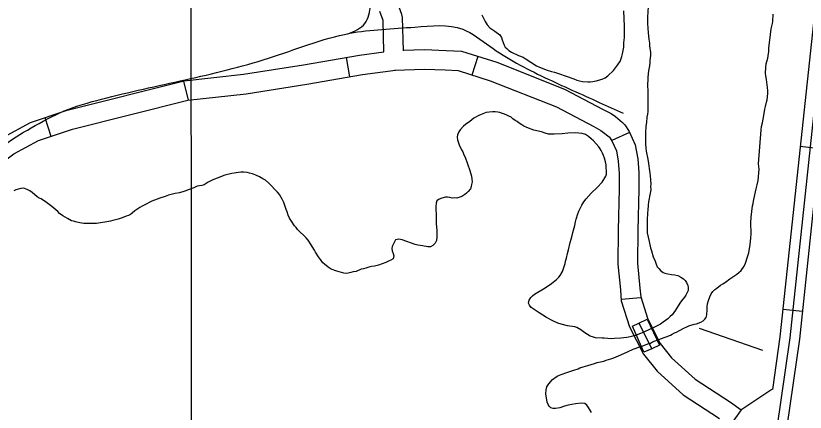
# Model space of a CAD drawing. Extents: x 3263578 to 3301413, y 764927 to 798602.
# Drawn here: x 3296288 to 3297493, y 784098 to 784703 of the extents above; entities that cross this region are included whole.
import ezdxf

# ---------------------------------------------------------------- set-up
doc = ezdxf.new("R2010")
doc.units = 0
for name, color, linetype in [('V-BRDG-OTLN', 7, 'Continuous'), ('V-GRID-MAJR', 7, 'Continuous'), ('V-ROAD-CNTR', 7, 'Continuous'), ('V-TOPO-SHOR', 7, 'Continuous')]:
    doc.layers.add(name, color=color, linetype=linetype)

msp = doc.modelspace()

# ---------------------------------------------------------------- linework, layer by layer
at = {"layer": 'V-BRDG-OTLN'}
msp.add_line((3297238.8, 784233.9), (3297258.7, 784194.8), dxfattribs=at)
msp.add_lwpolyline([(3297258.7, 784194.8), (3297246.4, 784189.6), (3297229.4, 784229.4), (3297238.8, 784234.1), (3297251.8, 784239.8), (3297270.7, 784200.3)], close=True, dxfattribs=at)
at = {"layer": 'V-GRID-MAJR'}
msp.add_spline([(3296559.4, 775831.5), (3296556.8, 781892.5), (3296554.1, 787954.5), (3296551.5, 794016.6), (3296551.5, 794017.6)], degree=3, dxfattribs=at)
at = {"layer": 'V-ROAD-CNTR'}
for p, q in [((3296792.1, 784639.8), (3296797.2, 784610.2)), ((3296993.3, 784641.3), (3296984.2, 784612.8)), ((3296543.7, 784603.6), (3296551, 784574.5)), ((3296332, 784547.7), (3296341.4, 784519.2)), ((3297224.8, 784525.2), (3297197.5, 784512.8)), ((3297515.3, 784500.3), (3297485.4, 784503.5)), ((3297241.9, 784272.7), (3297212, 784270.1)), ((3297488.7, 784251.7), (3297458.9, 784254.9)), ((3297394.9, 784101.7), (3297441.8, 784133)), ((3297395.1, 784101.7), (3297377.7, 784077.3))]:
    msp.add_line(p, q, dxfattribs=at)
for points in [[(3297589.5, 785798.2), (3297560.4, 785192.7), (3297552.6, 784991.5), (3297469.3, 784211.3), (3297435.8, 783979), (3297433.9, 783936.8), (3297433.7, 783900.7), (3297436.5, 783848.8)], [(3297573.7, 785781.6), (3297545.4, 785193.3), (3297537.7, 784992.5), (3297454.4, 784213.2), (3297442.8, 784132.6)], [(3296879.7, 784649.7), (3296878.3, 784700.7), (3296877.1, 784705.1), (3296871, 784722.1), (3296845.1, 784771.9), (3296823.8, 784824.2), (3296805, 784868.1), (3296786.1, 784905.6), (3296755.4, 784955), (3296712.5, 785019.1), (3296672.1, 785064.4), (3296631.2, 785093.7), (3296581.1, 785127.8), (3296562.3, 785142.3), (3296553, 785155.8), (3296547.6, 785169.5), (3296544.7, 785197.4), (3296545.3, 785241.2), (3296547.7, 785274.8), (3296552.9, 785297.4), (3296561.1, 785314.1)], [(3296268.7, 784517.7), (3296310.1, 784540.4), (3296366, 784558.9), (3296544.9, 784603.9), (3296635.2, 784613.9), (3296727.1, 784628.6), (3296812.7, 784643.3), (3296849.8, 784648.3), (3296848.4, 784696.2), (3296848.5, 784695.9), (3296843.4, 784710)], [(3296878.9, 784650.8), (3296911.6, 784652), (3296945, 784650.5), (3296968.4, 784649.3), (3297021.9, 784632.2), (3297125.6, 784591.4), (3297184.6, 784560.4), (3297196.5, 784553.9), (3297203.1, 784549.4), (3297214, 784540.5), (3297217.8, 784536.6), (3297224.3, 784526.4), (3297233.5, 784506), (3297237.4, 784485), (3297239.1, 784463.7), (3297238.9, 784438.5), (3297237.3, 784375.5), (3297237.1, 784325.5), (3297240.6, 784287.4), (3297241.8, 784274), (3297252.7, 784239.8), (3297271.4, 784203), (3297289, 784180.8), (3297324.7, 784148.2), (3297378.9, 784113.2), (3297395.4, 784101.5)], [(3296254, 784470.3), (3296284.7, 784492.3), (3296322.2, 784512.8), (3296374.4, 784530.1), (3296550.2, 784574.3), (3296639.3, 784584.2), (3296732, 784599), (3296817.2, 784613.7), (3296867.2, 784620.4)], [(3296865.7, 784620.2), (3296911.5, 784622), (3296943.5, 784620.5), (3296963, 784619.5), (3297011.9, 784604), (3297113.1, 784564.1), (3297170.3, 784534), (3297180.7, 784528.3), (3297185.2, 784525.2), (3297193.7, 784518.3), (3297194.1, 784517.9), (3297197.8, 784512.1), (3297204.7, 784497), (3297207.6, 784481.1), (3297209.1, 784462.6), (3297208.9, 784439), (3297207.3, 784375.9), (3297207.1, 784324.2), (3297210.8, 784284.8), (3297212.2, 784268), (3297224.9, 784228.3), (3297246, 784186.7), (3297267, 784160.3), (3297306.4, 784124.4), (3297362.1, 784088.4)], [(3297514.5, 784494.8), (3297484.2, 784209.4), (3297450.7, 783977.6), (3297448.9, 783936.4), (3297448.7, 783901.1), (3297450.7, 783864)]]:
    msp.add_lwpolyline(points, dxfattribs=at)
for points in [[(3296794.8, 784675.6), (3296820.7, 784691.6), (3296829.9, 784720.1), (3296835.7, 784764.2), (3296815.9, 784813.3), (3296765.8, 784907.9), (3296701.9, 785013.4), (3296608.2, 785098), (3296541.4, 785138.4), (3296491.2, 785164.5)], [(3295928.2, 782029.6), (3295972.5, 782080.6), (3296030.9, 782125.2), (3296088.7, 782188.7), (3296120, 782229.6), (3296124.5, 782300.5), (3296103.2, 782384.2), (3296044.6, 782462.8), (3295997.7, 782543), (3296002.1, 782603.6), (3296025.2, 782667.4), (3296038.4, 782726), (3296068.1, 782767.2), (3296091.6, 782799.7), (3296108.6, 782824.6), (3296130.3, 782853.5), (3296145.6, 782878.2), (3296151.5, 782913.9), (3296123.8, 782952.9), (3296058.1, 782995.2), (3295965.4, 783024.8), (3295889.3, 783058.1), (3295760.9, 783171.2), (3295697, 783245.4), (3295620, 783335.8), (3295610.6, 783373.5), (3295574.6, 783538), (3295557.5, 783669.4), (3295540.5, 783799.4), (3295513.7, 783874.3), (3295519.9, 783912.4), (3295551.2, 783965.7), (3295598.9, 784034), (3295680.9, 784134.6), (3295738, 784204.5), (3295771.4, 784235.8), (3295805.9, 784259.8), (3295843.5, 784278.1), (3295883.4, 784280), (3295955, 784281.2), (3296008.7, 784288.5), (3296064.7, 784313.6), (3296103.2, 784337), (3296155.7, 784395.8), (3296221.2, 784458.5), (3296267, 784503.2), (3296311.1, 784532), (3296361.6, 784557.9), (3296418.6, 784576), (3296546.5, 784605.5), (3296673.5, 784638.5), (3296797.5, 784676.5), (3296897.1, 784686.1), (3296970.1, 784682.8), (3297011.3, 784656.8), (3297095.1, 784609.1), (3297178.6, 784571.1), (3297214.8, 784554.6)]]:
    msp.add_spline(points, degree=3, dxfattribs=at)
at = {"layer": 'V-TOPO-SHOR'}
msp.add_line((3297331.2, 784226.2), (3297427.5, 784192.5), dxfattribs=at)
for points in [[(3297253.4, 784717.6), (3297252.4, 784701.1), (3297252.4, 784691.7), (3297253.4, 784677.1), (3297254.2, 784667.4), (3297255, 784661.6), (3297255.3, 784657.2), (3297256.5, 784647.3), (3297256.5, 784643), (3297255.9, 784634.4), (3297255.5, 784631.2), (3297255.2, 784626.9), (3297253.7, 784619.1), (3297252.5, 784609.7), (3297252.3, 784594.8), (3297252.6, 784590.9), (3297252.8, 784587.1), (3297252.7, 784581.1), (3297252.9, 784573.4), (3297252.6, 784567.8), (3297252.5, 784556.9)], [(3296999.2, 784704.8), (3297004.5, 784694.4), (3297007.5, 784689.7), (3297011.6, 784685), (3297015.8, 784682), (3297019, 784679.9), (3297026.7, 784674.1), (3297029.1, 784670.1), (3297030.5, 784666.6), (3297033.1, 784658.5), (3297035.1, 784655.5), (3297037.3, 784653.2), (3297040.7, 784650.3), (3297044.4, 784647.7), (3297055, 784642.8), (3297062.2, 784639.9), (3297065.2, 784638.3), (3297082.6, 784627.1), (3297087.4, 784624.8), (3297099, 784620.4), (3297105.6, 784618.3), (3297110.2, 784617.2), (3297116.4, 784615.3), (3297139.7, 784606.8), (3297144.5, 784605), (3297148.1, 784603.9), (3297152.7, 784602.8), (3297161.2, 784602.5), (3297164.6, 784602.6), (3297168.8, 784603), (3297173.7, 784603.9), (3297183.2, 784606.4), (3297187.4, 784608.5), (3297191.7, 784611.5), (3297200.1, 784619.6), (3297206.5, 784627.7), (3297208.5, 784630.7), (3297210.2, 784633.7), (3297211.5, 784636.7), (3297212.9, 784640.9), (3297213.8, 784645.3), (3297215.1, 784650.4), (3297215.8, 784655.4), (3297216, 784658.4), (3297215.9, 784661.8), (3297216.8, 784669.9), (3297217.1, 784687.4), (3297215.9, 784710.8)], [(3297432.5, 784615.4), (3297432.6, 784624.1), (3297433.5, 784629.7), (3297435.9, 784638.5), (3297436.5, 784642.2), (3297437.2, 784648.6), (3297437.5, 784653.8), (3297439.9, 784674.5), (3297441.2, 784683.4), (3297443.2, 784691.4), (3297443.6, 784694.8), (3297443.8, 784705.7)], [(3297111.8, 784103.3), (3297108, 784103.6), (3297104.8, 784104.6), (3297101.8, 784106.9), (3297100.3, 784109.8), (3297099.1, 784113.2), (3297097.1, 784125.9), (3297097.4, 784132), (3297098.5, 784136.4), (3297101.4, 784141.4), (3297107.3, 784147.7), (3297112.8, 784152.1), (3297115.5, 784153.6), (3297120.5, 784155.2), (3297129, 784158.4), (3297139.6, 784162.1), (3297146.1, 784164), (3297149.1, 784165.4), (3297154, 784167.1), (3297161.2, 784169.4), (3297171.2, 784172.3), (3297175.2, 784173.6), (3297185.3, 784175.7), (3297189.2, 784177.2), (3297196.3, 784179.5), (3297200.7, 784180.7), (3297211.5, 784185.3), (3297221.4, 784190), (3297230.5, 784193.9), (3297240.3, 784197.5), (3297243.9, 784198.7), (3297252.6, 784202.2), (3297256.5, 784203.5), (3297259.7, 784205.1), (3297277.8, 784211.8), (3297280.8, 784212.8), (3297287.1, 784215.3), (3297289.9, 784217.1), (3297293.2, 784218.9), (3297296.6, 784220.2), (3297300.1, 784222.2), (3297308.4, 784226.5), (3297311.2, 784227.6), (3297315.1, 784229.6), (3297323.4, 784232.1), (3297326.8, 784232.8), (3297333.7, 784235.5), (3297337.2, 784237.5), (3297339.8, 784239.9), (3297341.7, 784242.4), (3297342.6, 784246.5), (3297343.3, 784254.7), (3297343.4, 784259.3), (3297343.8, 784263.6), (3297345.1, 784268.6), (3297347.4, 784274.2), (3297349.5, 784278.6), (3297351.8, 784282.4), (3297355.1, 784285.3), (3297357.9, 784287.3), (3297363.6, 784291.8), (3297367.1, 784293.8), (3297371.2, 784296.6), (3297377.7, 784301.7), (3297388.5, 784308.6), (3297391.7, 784311.1), (3297395, 784314.3), (3297399.8, 784321.1), (3297402, 784325.7), (3297405, 784334.9), (3297406.9, 784341.5), (3297408.9, 784354), (3297410.1, 784363.8), (3297410.4, 784370.7), (3297410.1, 784387.2), (3297410.6, 784395.8), (3297411.4, 784404.5), (3297412.5, 784413.1), (3297413.6, 784416.5), (3297414, 784420.2), (3297415.8, 784429.6), (3297418, 784438.8), (3297419.7, 784445.2), (3297421, 784451.5), (3297422.5, 784468.8), (3297421.8, 784477.4), (3297425.9, 784528.9), (3297426.3, 784534.4), (3297427.6, 784539.8), (3297429.6, 784550.8), (3297431.2, 784560.7), (3297432.3, 784564.7), (3297433.8, 784571.5), (3297434.9, 784574.9), (3297435.8, 784584.8), (3297435.9, 784588.6), (3297435.2, 784594), (3297434.5, 784601.9), (3297433.7, 784605.8), (3297432.8, 784611.8), (3297432.5, 784615.4)], [(3297113, 784300.7), (3297116.9, 784304.3), (3297118.7, 784306.7), (3297122.3, 784313), (3297123.9, 784317.2), (3297124.8, 784320.3), (3297126.5, 784325.1), (3297127.1, 784328.3), (3297128.6, 784333.3), (3297130.2, 784340.1), (3297131.3, 784345.9), (3297134.1, 784357.2), (3297135.7, 784362), (3297137.2, 784367.6), (3297138.3, 784372.4), (3297141.3, 784383.2), (3297142.4, 784388.5), (3297143.5, 784392.5), (3297146, 784400.7), (3297147.5, 784404.7), (3297151.7, 784414.3), (3297155.2, 784419.3), (3297158.7, 784423.8), (3297166.3, 784432.2), (3297175.3, 784441.1), (3297182.7, 784449.4), (3297188.6, 784458.2), (3297189.7, 784461.4), (3297188.9, 784475.7), (3297188, 784480.4), (3297186.5, 784485.8), (3297185.1, 784489.9), (3297183.6, 784493.5), (3297181.4, 784497.4), (3297179.7, 784500.1), (3297177.7, 784502.9), (3297169.6, 784512.3), (3297166.2, 784515.4), (3297162, 784518.7), (3297157.6, 784521.8), (3297152.4, 784523.5), (3297147.4, 784524.1), (3297143, 784524.4), (3297130.7, 784523.8), (3297121.8, 784522.9), (3297109.5, 784522.3), (3297101.1, 784522.5), (3297095.8, 784523.8), (3297090.2, 784525.9), (3297078.6, 784528.7), (3297068, 784532.5), (3297063.2, 784534.8), (3297060.2, 784536.6), (3297056.2, 784539.3), (3297053, 784541.8), (3297050, 784543.6), (3297046.8, 784546.1), (3297043.9, 784548.2), (3297040.5, 784550.2), (3297036.3, 784552.1), (3297026.9, 784555.7), (3297023.6, 784556.3), (3297019.4, 784556.8), (3297015.4, 784556.7), (3297010.5, 784556.1), (3297006.1, 784555.4), (3296998, 784552.7), (3296994.6, 784551.2), (3296987.2, 784546.9), (3296980.9, 784541.9), (3296974.4, 784537.2), (3296971.5, 784534.8), (3296966, 784529.3), (3296963.9, 784525.9), (3296962.3, 784521.7), (3296961.4, 784517.7), (3296962.3, 784513.8), (3296964.6, 784506.1), (3296968.1, 784498.8), (3296970.1, 784495.4), (3296971.8, 784491.1), (3296973.6, 784487.5), (3296977.5, 784477.3), (3296981.1, 784467), (3296983.6, 784458.5), (3296984.1, 784453.8), (3296984.3, 784449.8), (3296983.6, 784445.6), (3296982.9, 784442.6), (3296981.7, 784439.2), (3296978.6, 784435), (3296975.7, 784432.2), (3296973.3, 784430.2), (3296968.6, 784427.1), (3296964.3, 784425.8), (3296961.1, 784425), (3296957.5, 784425.1), (3296954.1, 784424.7), (3296950.6, 784425.6), (3296947, 784426.2), (3296943.8, 784426.1)], [(3297252.5, 784556.9), (3297252.2, 784553.1), (3297251.3, 784548.7), (3297250.6, 784540.2), (3297249.7, 784534.8), (3297249.3, 784524.7), (3297249.3, 784507.2), (3297249.6, 784501.5), (3297250.3, 784496.5), (3297252.9, 784484.4), (3297253.8, 784477.9), (3297255.1, 784466.6), (3297255.6, 784463.2), (3297256.1, 784458.3), (3297256.6, 784453.1), (3297257.1, 784445.6), (3297256.9, 784442.6), (3297257, 784437.6), (3297255.4, 784427.1), (3297254.6, 784424.1), (3297253.5, 784418.9), (3297253, 784414.3), (3297252.5, 784406.2), (3297252, 784402.6), (3297251.8, 784391.1), (3297251.6, 784387.3), (3297251.7, 784383.7), (3297251.5, 784380.5), (3297251.6, 784374.6), (3297251.9, 784371.6), (3297254.9, 784358.7), (3297256.8, 784349), (3297258.1, 784344.1), (3297261, 784335.4), (3297263.7, 784328.7), (3297265.3, 784324), (3297267, 784320), (3297269.4, 784317.1), (3297272.7, 784313.8), (3297275.9, 784311.4), (3297278.7, 784310.1), (3297283.3, 784309), (3297289, 784308.4), (3297294, 784307.5), (3297298.4, 784306.4), (3297303, 784304.3), (3297307.2, 784301.6), (3297309.6, 784299), (3297311.5, 784295.7), (3297313.5, 784291.4), (3297314.4, 784288.2), (3297314.2, 784283.8), (3297312.3, 784279.6), (3297310.6, 784276.4), (3297308.6, 784273.4), (3297304.2, 784268.2), (3297301.4, 784264.4), (3297294.7, 784253.9), (3297289.6, 784246.5), (3297286.9, 784243.9), (3297283, 784240.6), (3297276.3, 784235.2), (3297272, 784232.5), (3297268.8, 784230.7), (3297261.7, 784227.4), (3297257.2, 784225.1), (3297245.4, 784219.8), (3297239.8, 784217.5), (3297233.7, 784215.2), (3297229.8, 784214), (3297225.8, 784213.1), (3297220.8, 784212.2), (3297211.5, 784210.9), (3297202, 784210.2), (3297197.4, 784210.1), (3297186.1, 784211.1), (3297182.9, 784211), (3297172.8, 784211.7), (3297168.4, 784212.8), (3297164.8, 784214.1), (3297156.6, 784219), (3297150.2, 784223.8), (3297144.5, 784227.3), (3297141.4, 784228.1), (3297130, 784229.9), (3297120.6, 784232.1), (3297115.4, 784234), (3297107.6, 784237.5), (3297098, 784242.3), (3297086.6, 784249.6), (3297082, 784252.9), (3297074.6, 784257.6), (3297071.9, 784261.5), (3297070.7, 784264.5), (3297071.4, 784269.1), (3297074.3, 784273.1), (3297076.7, 784275.5), (3297079.8, 784278.1), (3297095.9, 784287.7), (3297105.4, 784294.2), (3297113, 784300.7)], [(3296943.8, 784426.1), (3296938.1, 784425), (3296933.9, 784423), (3296930.4, 784420.5), (3296929.4, 784417.1), (3296929.1, 784412.2), (3296929.6, 784395.9), (3296929.7, 784385.4), (3296930.5, 784376.1), (3296930.3, 784365.5), (3296929.9, 784360), (3296927.8, 784355.8), (3296924.3, 784352.3), (3296921, 784350.5), (3296917, 784350.2), (3296908.6, 784351.7), (3296901.7, 784353.2), (3296897.5, 784353.9), (3296877.5, 784361.3), (3296872.3, 784362.2), (3296867.6, 784361.2), (3296864.7, 784356.1), (3296862.2, 784351.1), (3296862, 784348), (3296862.3, 784344.4), (3296864.1, 784340), (3296865, 784336.9), (3296863.7, 784332.3), (3296860.5, 784330.3), (3296857.6, 784329.2), (3296852.6, 784326.6), (3296841.4, 784322.4), (3296835.2, 784320.9), (3296830.9, 784320.3), (3296826.9, 784319.4), (3296822.2, 784317.9), (3296818.6, 784316.9), (3296815.1, 784316.4), (3296807.2, 784312.9), (3296803, 784312.1), (3296799.3, 784311), (3296795.3, 784310), (3296792.1, 784309.9), (3296788.3, 784310.3), (3296778, 784313.3), (3296769.4, 784316.3), (3296764.4, 784319.4), (3296759.1, 784323.7), (3296756.7, 784326.2), (3296752.7, 784331.3), (3296750, 784335.3), (3296745.5, 784342.5), (3296743.7, 784345.5), (3296740.2, 784350.8), (3296738.6, 784353.7), (3296734.1, 784360.6), (3296730.9, 784364), (3296718, 784377.1), (3296715.6, 784380), (3296713.1, 784382.7), (3296708.6, 784389.4), (3296705.6, 784394.3), (3296703.7, 784398.7), (3296701.9, 784403.8), (3296700.4, 784407.6), (3296696.9, 784418.2), (3296694.4, 784423.4), (3296692.4, 784426.9), (3296690.1, 784430.6), (3296687.3, 784434), (3296674, 784447.7), (3296668.9, 784452.1), (3296664.9, 784454.5), (3296659.7, 784457.4), (3296654.3, 784459.9), (3296649.1, 784461.8), (3296644.5, 784463.1), (3296640.9, 784464), (3296635.8, 784464.7), (3296631.4, 784464.5), (3296627.8, 784464.2), (3296617.5, 784462.3), (3296606.8, 784459.7), (3296595.2, 784455.1), (3296588.3, 784452.7), (3296585.3, 784451.4), (3296581.6, 784449.2), (3296575.1, 784445.3), (3296571.7, 784444.2), (3296564.4, 784442.9), (3296559.5, 784440.7), (3296552.6, 784438.2), (3296545.9, 784435.3), (3296537.8, 784432.8), (3296531, 784431.7), (3296520.7, 784429.1), (3296516, 784427.3), (3296507.5, 784424.8), (3296503.6, 784423.3), (3296495.5, 784420.4), (3296483.8, 784413.9)], [(3296483.8, 784413.9), (3296480.5, 784412.6), (3296477.1, 784410.6), (3296474, 784408.3), (3296469.7, 784405.3), (3296465.6, 784401.7), (3296462.8, 784399.8), (3296459.9, 784398.4), (3296456.3, 784397.3), (3296452.8, 784395.7), (3296448.8, 784394.2), (3296444.1, 784392.6), (3296435.8, 784390.7), (3296432.4, 784389.8), (3296423.7, 784388.3), (3296419.9, 784387.4), (3296411, 784386.1), (3296407.8, 784386), (3296402.7, 784386.2), (3296391.7, 784386), (3296385.6, 784386.9), (3296379, 784388.6), (3296375.8, 784389.7), (3296372.8, 784390.3), (3296366.6, 784393.5), (3296359.4, 784398), (3296354.6, 784401.3), (3296351.7, 784404.2), (3296342.9, 784412), (3296334.8, 784418.3), (3296326.6, 784423.5), (3296323.4, 784424.8), (3296320.6, 784426.6), (3296312.6, 784433.4), (3296309.3, 784435.7), (3296305.3, 784438.2), (3296299.5, 784440.1), (3296295.2, 784439.5), (3296287.9, 784437.4), (3296284.7, 784436.1)], [(3297166.5, 784097.2), (3297162, 784104.9), (3297159.3, 784108.8), (3297156.3, 784111.1), (3297150.9, 784111.8), (3297142, 784110.9), (3297130.9, 784108.5), (3297125.4, 784106.9), (3297118.5, 784104.4), (3297111.8, 784103.3)]]:
    msp.add_lwpolyline(points, dxfattribs=at)

doc.saveas('drawing.dxf')
